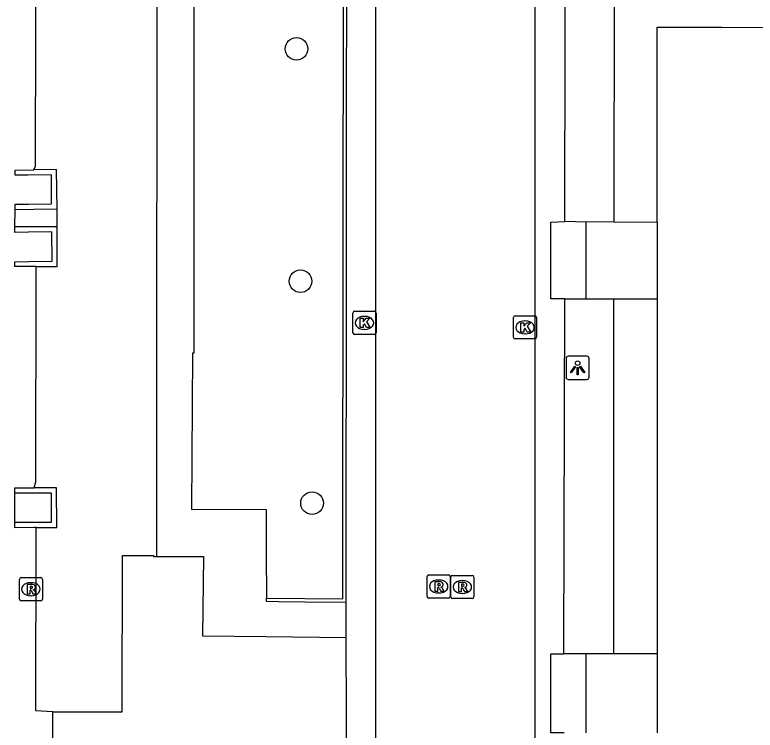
# Model space of a CAD drawing. Extents: x 161477 to 163040, y 383680 to 384868.
# Drawn here: x 161903.35 to 161935.34, y 384323.26 to 384354.17 of the extents above; entities that cross this region are included whole.
import ezdxf

# ---------------------------------------------------------------- set-up
doc = ezdxf.new("R2010")
doc.units = 0
for name, color, linetype in [('IMGEO_Boom', 7, 'Continuous'), ('IMGEO_Groenvoorziening', 7, 'Continuous'), ('IMGEO_Kolk', 7, 'Continuous'), ('IMGEO_Lichtpunt', 7, 'Continuous'), ('IMGEO_Muur', 7, 'Continuous'), ('IMGEO_Pand', 7, 'Continuous'), ('IMGEO_Rijbaan_lokaal_open', 7, 'Continuous'), ('IMGEO_Rioolput', 7, 'Continuous'), ('IMGEO_Terreindeel_onvherhard', 7, 'Continuous'), ('IMGEO_Voetpad_op_trap', 7, 'Continuous'), ('IMGEO_Voetpad_open', 7, 'Continuous')]:
    doc.layers.add(name, color=color, linetype=linetype)

msp = doc.modelspace()

# ---------------------------------------------------------------- linework, layer by layer
at = {"layer": 'IMGEO_Boom'}
for centre in [(161915.52, 384352.7), (161915.69, 384342.66), (161916.19, 384333.07)]:
    msp.add_circle(centre, 0.489, dxfattribs=at)
at = {"layer": 'IMGEO_Groenvoorziening'}
for points in [[(161904.177, 384347.477), (161904.241, 384347.627), (161904.265, 384359.67)], [(161905.172, 384345.024), (161905.171, 384345.775)], [(161904.188, 384333.731), (161904.254, 384333.991), (161904.272, 384342.871), (161904.273, 384343.291)], [(161904.998, 384324.053), (161904.259, 384324.097), (161904.274, 384331.75), (161904.275, 384332.016)], [(161904.998, 384324.053), (161907.993, 384324.063), (161908.003, 384330.809), (161909.347, 384330.814), (161909.347, 384330.762), (161909.469, 384330.762)], [(161905.011, 384319.832), (161904.998, 384324.053)]]:
    msp.add_lwpolyline(points, dxfattribs=at)
at = {"layer": 'IMGEO_Kolk'}
for p, q in [((161917.954, 384340.435), (161917.954, 384341.287)), ((161918.029, 384341.361), (161918.881, 384341.361)), ((161918.442, 384341.141), (161918.467, 384341.141)), ((161918.955, 384341.287), (161918.955, 384340.435)), ((161924.968, 384341.166), (161925.82, 384341.166)), ((161924.893, 384340.24), (161924.893, 384341.092)), ((161925.381, 384340.946), (161925.406, 384340.946)), ((161925.894, 384341.092), (161925.894, 384340.24)), ((161918.465, 384340.581), (161918.44, 384340.581)), ((161918.881, 384340.361), (161918.029, 384340.361)), ((161925.82, 384340.166), (161924.968, 384340.166)), ((161925.404, 384340.386), (161925.379, 384340.386))]:
    msp.add_line(p, q, dxfattribs=at)
for points in [[(161917.954, 384340.435), (161917.954, 384341.287)], [(161918.029, 384341.361), (161918.881, 384341.361)], [(161918.955, 384341.287), (161918.955, 384340.435)], [(161924.968, 384341.166), (161925.82, 384341.166)], [(161918.275, 384341.061), (161918.398, 384341.061), (161918.398, 384340.91), (161918.528, 384341.061), (161918.692, 384341.061), (161918.546, 384340.91), (161918.699, 384340.661), (161918.547, 384340.661), (161918.462, 384340.825), (161918.398, 384340.758), (161918.398, 384340.661), (161918.275, 384340.661), (161918.275, 384341.061)], [(161924.893, 384340.24), (161924.893, 384341.092)], [(161925.214, 384340.866), (161925.337, 384340.866), (161925.337, 384340.715), (161925.467, 384340.866), (161925.631, 384340.866), (161925.485, 384340.715), (161925.638, 384340.466), (161925.486, 384340.466), (161925.401, 384340.63), (161925.337, 384340.563), (161925.337, 384340.466), (161925.214, 384340.466), (161925.214, 384340.866)], [(161925.894, 384341.092), (161925.894, 384340.24)], [(161918.881, 384340.361), (161918.029, 384340.361)], [(161925.82, 384340.166), (161924.968, 384340.166)]]:
    msp.add_lwpolyline(points, dxfattribs=at)
for centre, start, end in [((161918.031, 384341.285), 91.552, 178.448), ((161918.031, 384341.285), 91.552, 178.448), ((161918.879, 384341.285), 1.552, 88.448), ((161918.879, 384341.285), 1.552, 88.448), ((161924.97, 384341.09), 91.552, 178.448), ((161924.97, 384341.09), 91.552, 178.448), ((161925.818, 384341.09), 1.552, 88.448), ((161925.818, 384341.09), 1.552, 88.448), ((161918.031, 384340.437), 181.552, 268.448), ((161918.031, 384340.437), 181.552, 268.448), ((161918.879, 384340.437), 271.552, 358.448), ((161918.879, 384340.437), 271.552, 358.448), ((161924.97, 384340.242), 181.552, 268.448), ((161924.97, 384340.242), 181.552, 268.448), ((161925.818, 384340.242), 271.552, 358.448), ((161925.818, 384340.242), 271.552, 358.448)]:
    msp.add_arc(centre, 0.0765, start, end, dxfattribs=at)
for centre, major_axis, ratio, start_param, end_param in [((161918.441, 384340.861), (-0.387, 0.002), 0.722429, 4.712389, 7.853982), ((161918.466, 384340.861), (-0.39, 0.002), 0.717154, 1.570796, 4.712389), ((161925.38, 384340.666), (-0.387, 0.002), 0.722429, 4.712389, 7.853982), ((161925.405, 384340.666), (-0.39, 0.002), 0.717154, 1.570796, 4.712389)]:
    msp.add_ellipse(centre, major_axis=major_axis, ratio=ratio, start_param=start_param, end_param=end_param, dxfattribs=at)
at = {"layer": 'IMGEO_Lichtpunt'}
for p, q in [((161927.167, 384339.323), (161927.167, 384338.516)), ((161927.167, 384339.323), (161927.167, 384338.516)), ((161928.069, 384339.418), (161927.261, 384339.418)), ((161928.069, 384339.418), (161927.261, 384339.418)), ((161928.163, 384338.516), (161928.163, 384339.323)), ((161928.163, 384338.516), (161928.163, 384339.323)), ((161927.261, 384338.422), (161928.069, 384338.422)), ((161927.261, 384338.422), (161928.069, 384338.422))]:
    msp.add_line(p, q, dxfattribs=at)
for points in [[(161927.541, 384338.987), (161927.58, 384338.959), (161927.392, 384338.697), (161927.354, 384338.724), (161927.541, 384338.987)], [(161927.643, 384338.939), (161927.69, 384338.939), (161927.69, 384338.617), (161927.643, 384338.617), (161927.643, 384338.939)], [(161927.753, 384338.959), (161927.791, 384338.986), (161927.978, 384338.724), (161927.939, 384338.696), (161927.753, 384338.959)]]:
    msp.add_lwpolyline(points, dxfattribs=at)
msp.add_circle((161927.666, 384339.121), 0.0994, dxfattribs=at)
for centre, start, end in [((161927.261, 384339.323), 90, 180), ((161927.261, 384339.323), 90, 180), ((161928.069, 384339.323), 0, 90), ((161928.069, 384339.323), 0, 90), ((161927.261, 384338.516), 180, 270), ((161927.261, 384338.516), 180, 270), ((161928.069, 384338.516), 270, 0), ((161928.069, 384338.516), 270, 360)]:
    msp.add_arc(centre, 0.0946, start, end, dxfattribs=at)
at = {"layer": 'IMGEO_Muur'}
for points in [[(161914.218, 384328.968), (161917.521, 384328.935), (161917.531, 384346.287), (161917.56, 384360.623), (161911.018, 384360.615)], [(161917.66, 384328.779), (161917.69, 384360.768)], [(161903.357, 384345.746), (161903.357, 384345.991), (161903.937, 384345.995), (161904.937, 384346.003), (161904.927, 384347.255), (161903.927, 384347.247), (161903.358, 384347.243), (161903.358, 384347.464), (161904.177, 384347.477)], [(161905.171, 384345.775), (161905.145, 384347.492), (161904.177, 384347.477)], [(161905.171, 384345.775), (161904.171, 384345.759), (161903.357, 384345.746)], [(161904.273, 384343.291), (161904.171, 384343.291), (161903.355, 384343.292), (161903.355, 384343.499), (161903.961, 384343.508), (161904.96, 384343.523), (161904.941, 384344.795), (161903.941, 384344.78), (161903.356, 384344.772), (161903.356, 384345.026)], [(161903.356, 384345.026), (161904.172, 384345.025), (161905.172, 384345.024)], [(161904.273, 384343.291), (161905.171, 384343.29), (161905.172, 384345.024)], [(161903.348, 384332.258), (161903.932, 384332.255), (161904.932, 384332.25), (161904.939, 384333.502), (161903.939, 384333.507), (161903.349, 384333.51)], [(161903.349, 384333.51), (161903.349, 384333.728), (161904.188, 384333.731)], [(161904.275, 384332.016), (161905.163, 384332.02), (161905.156, 384333.735), (161904.188, 384333.731)], [(161904.275, 384332.016), (161904.163, 384332.016), (161903.348, 384332.013), (161903.348, 384332.258)], [(161917.66, 384328.779), (161915.876, 384328.799), (161914.736, 384328.812), (161914.216, 384328.818), (161914.218, 384328.968)]]:
    msp.add_lwpolyline(points, dxfattribs=at)
at = {"layer": 'IMGEO_Pand'}
for points in [[(161931.099, 384345.216), (161931.099, 384353.639), (161933.893, 384353.637), (161948.675, 384353.629), (161949.91, 384353.629), (161952.428, 384353.629), (161956.079, 384353.629)], [(161931.099, 384345.216), (161931.099, 384341.894)], [(161931.099, 384341.894), (161931.1, 384326.564)], [(161931.1, 384326.564), (161931.1, 384323.153)]]:
    msp.add_lwpolyline(points, dxfattribs=at)
at = {"layer": 'IMGEO_Rijbaan_lokaal_open'}
for points in [[(161918.826, 384264.809), (161918.941, 384307.313), (161918.941, 384310.028), (161918.941, 384313.65), (161918.941, 384368.88)], [(161925.81, 384368.885), (161925.81, 384313.649), (161925.81, 384310.027), (161925.81, 384259.31), (161918.844, 384259.31)]]:
    msp.add_lwpolyline(points, dxfattribs=at)
at = {"layer": 'IMGEO_Rioolput'}
for p, q in [((161921.237, 384329.972), (161922.089, 384329.972)), ((161922.26, 384329.95), (161923.112, 384329.95)), ((161903.544, 384328.929), (161903.544, 384329.781)), ((161903.619, 384329.855), (161904.471, 384329.855)), ((161904.032, 384329.635), (161904.057, 384329.635)), ((161904.545, 384329.781), (161904.545, 384328.929)), ((161921.162, 384329.046), (161921.162, 384329.898)), ((161921.65, 384329.752), (161921.675, 384329.752)), ((161922.163, 384329.898), (161922.163, 384329.046)), ((161922.185, 384329.024), (161922.185, 384329.876)), ((161922.673, 384329.73), (161922.698, 384329.73)), ((161923.186, 384329.876), (161923.186, 384329.024)), ((161904.055, 384329.075), (161904.03, 384329.075)), ((161922.089, 384328.972), (161921.237, 384328.972)), ((161921.673, 384329.192), (161921.648, 384329.192)), ((161922.696, 384329.17), (161922.671, 384329.17)), ((161904.471, 384328.855), (161903.619, 384328.855)), ((161923.112, 384328.95), (161922.26, 384328.95))]:
    msp.add_line(p, q, dxfattribs=at)
for points in [[(161921.237, 384329.972), (161922.089, 384329.972)], [(161922.26, 384329.95), (161923.112, 384329.95)], [(161903.544, 384328.929), (161903.544, 384329.781)], [(161903.619, 384329.855), (161904.471, 384329.855)], [(161904.545, 384329.781), (161904.545, 384328.929)], [(161921.162, 384329.046), (161921.162, 384329.898)], [(161921.751, 384329.67), (161921.499, 384329.672), (161921.499, 384329.272)], [(161922.163, 384329.898), (161922.163, 384329.046)], [(161922.185, 384329.024), (161922.185, 384329.876)], [(161922.774, 384329.648), (161922.522, 384329.65), (161922.522, 384329.25)], [(161923.186, 384329.876), (161923.186, 384329.024)], [(161904.133, 384329.553), (161903.881, 384329.555), (161903.881, 384329.155)], [(161903.881, 384329.155), (161904.005, 384329.155), (161904.005, 384329.317), (161904.016, 384329.317)], [(161904.059, 384329.474), (161904.005, 384329.474), (161904.005, 384329.393)], [(161904.005, 384329.393), (161904.057, 384329.393)], [(161904.063, 384329.288), (161904.134, 384329.155), (161904.274, 384329.155), (161904.209, 384329.281)], [(161921.499, 384329.272), (161921.623, 384329.272), (161921.623, 384329.434), (161921.634, 384329.434)], [(161921.677, 384329.591), (161921.623, 384329.591), (161921.623, 384329.51)], [(161921.623, 384329.51), (161921.675, 384329.51)], [(161921.681, 384329.405), (161921.752, 384329.272), (161921.892, 384329.272), (161921.827, 384329.398)], [(161922.522, 384329.25), (161922.646, 384329.25), (161922.646, 384329.412), (161922.657, 384329.412)], [(161922.7, 384329.569), (161922.646, 384329.569), (161922.646, 384329.488)], [(161922.646, 384329.488), (161922.698, 384329.488)], [(161922.704, 384329.383), (161922.775, 384329.25), (161922.915, 384329.25), (161922.85, 384329.376)], [(161922.089, 384328.972), (161921.237, 384328.972)], [(161904.471, 384328.855), (161903.619, 384328.855)], [(161923.112, 384328.95), (161922.26, 384328.95)]]:
    msp.add_lwpolyline(points, dxfattribs=at)
for centre, radius, start, end in [((161921.239, 384329.896), 0.0765, 91.552, 178.448), ((161921.239, 384329.896), 0.0765, 91.552, 178.448), ((161922.087, 384329.896), 0.0765, 1.552, 88.448), ((161922.087, 384329.896), 0.0765, 1.552, 88.448), ((161922.262, 384329.874), 0.0765, 91.552, 178.448), ((161922.262, 384329.874), 0.0765, 91.552, 178.448), ((161923.11, 384329.874), 0.0765, 1.552, 88.448), ((161923.11, 384329.874), 0.0765, 1.552, 88.448), ((161903.621, 384329.779), 0.0765, 91.552, 178.448), ((161903.621, 384329.779), 0.0765, 91.552, 178.448), ((161904.469, 384329.779), 0.0765, 1.552, 88.448), ((161904.469, 384329.779), 0.0765, 1.552, 88.448), ((161921.75, 384329.56), 0.109, 350.3612, 89.416), ((161922.773, 384329.538), 0.109, 350.3612, 89.416), ((161904.015, 384329.264), 0.0533, 26.0293, 88.6989), ((161904.041, 384329.582), 0.19, 274.7715, 282.9687), ((161904.065, 384329.378), 0.0964, 77.0061, 93.1865), ((161904.079, 384329.435), 0.0378, 276.6634, 79.6772), ((161904.132, 384329.443), 0.109, 350.3612, 89.416), ((161904.13, 384329.443), 0.112, 277.5842, 350.9817), ((161904.114, 384329.228), 0.108, 29.5134, 73.7905), ((161921.633, 384329.381), 0.0533, 26.0293, 88.6989), ((161921.659, 384329.699), 0.19, 274.7715, 282.9687), ((161921.683, 384329.495), 0.0964, 77.0061, 93.1865), ((161921.697, 384329.552), 0.0378, 276.6634, 79.6772), ((161921.748, 384329.56), 0.112, 277.5842, 350.9817), ((161921.732, 384329.345), 0.108, 29.5134, 73.7905), ((161922.656, 384329.359), 0.0533, 26.0293, 88.6989), ((161922.682, 384329.677), 0.19, 274.7715, 282.9687), ((161922.706, 384329.473), 0.0964, 77.0061, 93.1865), ((161922.72, 384329.53), 0.0378, 276.6634, 79.6772), ((161922.771, 384329.538), 0.112, 277.5842, 350.9817), ((161922.755, 384329.323), 0.108, 29.5134, 73.7905), ((161921.239, 384329.048), 0.0765, 181.552, 268.448), ((161921.239, 384329.048), 0.0765, 181.552, 268.448), ((161922.087, 384329.048), 0.0765, 271.552, 358.448), ((161922.087, 384329.048), 0.0765, 271.552, 358.448), ((161922.262, 384329.026), 0.0765, 181.552, 268.448), ((161922.262, 384329.026), 0.0765, 181.552, 268.448), ((161923.11, 384329.026), 0.0765, 271.552, 358.448), ((161923.11, 384329.026), 0.0765, 271.552, 358.448), ((161903.621, 384328.931), 0.0765, 181.552, 268.448), ((161903.621, 384328.931), 0.0765, 181.552, 268.448), ((161904.469, 384328.931), 0.0765, 271.552, 358.448), ((161904.469, 384328.931), 0.0765, 271.552, 358.448)]:
    msp.add_arc(centre, radius, start, end, dxfattribs=at)
for centre, major_axis, ratio, start_param, end_param in [((161904.031, 384329.355), (-0.387, 0.002), 0.722429, 4.712389, 7.853982), ((161904.056, 384329.355), (-0.39, 0.002), 0.717154, 1.570796, 4.712389), ((161921.649, 384329.472), (-0.387, 0.002), 0.722429, 4.712389, 7.853982), ((161921.674, 384329.472), (-0.39, 0.002), 0.717154, 1.570796, 4.712389), ((161922.672, 384329.45), (-0.387, 0.002), 0.722429, 4.712389, 7.853982), ((161922.697, 384329.45), (-0.39, 0.002), 0.717154, 1.570796, 4.712389)]:
    msp.add_ellipse(centre, major_axis=major_axis, ratio=ratio, start_param=start_param, end_param=end_param, dxfattribs=at)
at = {"layer": 'IMGEO_Terreindeel_onvherhard'}
for points in [[(161903.356, 384345.026), (161903.357, 384345.746)], [(161903.348, 384332.258), (161903.349, 384333.51)]]:
    msp.add_lwpolyline(points, dxfattribs=at)
at = {"layer": 'IMGEO_Voetpad_op_trap'}
for points in [[(161928.04, 384345.216), (161927.114, 384345.238)], [(161927.106, 384341.894), (161928.04, 384341.894)], [(161928.04, 384326.564), (161927.072, 384326.564)]]:
    msp.add_lwpolyline(points, dxfattribs=at)
at = {"layer": 'IMGEO_Voetpad_open'}
for points in [[(161909.452, 384369.981), (161909.484, 384361.092), (161909.469, 384331.127), (161909.469, 384330.762)], [(161927.114, 384345.238), (161927.162, 384368.886)], [(161934.901, 384363.352), (161934.897, 384355.576), (161933.895, 384355.581), (161929.243, 384355.605), (161929.236, 384345.231)], [(161911.018, 384360.615), (161911.082, 384360.002), (161911.083, 384340.046), (161911.083, 384339.557), (161911.023, 384339.557), (161910.985, 384332.815), (161914.212, 384332.796), (161914.214, 384330.921), (161914.218, 384328.968)], [(161927.106, 384341.894), (161926.514, 384341.894), (161926.514, 384345.216), (161927.114, 384345.238)], [(161929.236, 384345.231), (161928.04, 384345.216)], [(161928.04, 384341.894), (161928.04, 384345.216)], [(161929.236, 384345.231), (161931.099, 384345.216)], [(161927.072, 384326.564), (161927.072, 384326.641), (161927.106, 384341.894)], [(161928.04, 384341.894), (161929.234, 384341.894)], [(161929.224, 384326.564), (161929.224, 384326.739), (161929.234, 384341.894)], [(161929.234, 384341.894), (161931.099, 384341.894)], [(161909.469, 384330.762), (161911.494, 384330.762), (161911.464, 384327.34), (161914.199, 384327.308), (161917.667, 384327.268)], [(161917.667, 384327.268), (161917.66, 384328.779)], [(161917.713, 384317.061), (161917.667, 384327.268)], [(161927.082, 384323.153), (161926.514, 384323.153), (161926.514, 384326.564), (161927.072, 384326.564)], [(161928.04, 384323.153), (161928.04, 384326.564)], [(161929.224, 384326.564), (161928.04, 384326.564)], [(161931.1, 384326.564), (161929.224, 384326.564)]]:
    msp.add_lwpolyline(points, dxfattribs=at)

doc.saveas('drawing.dxf')
